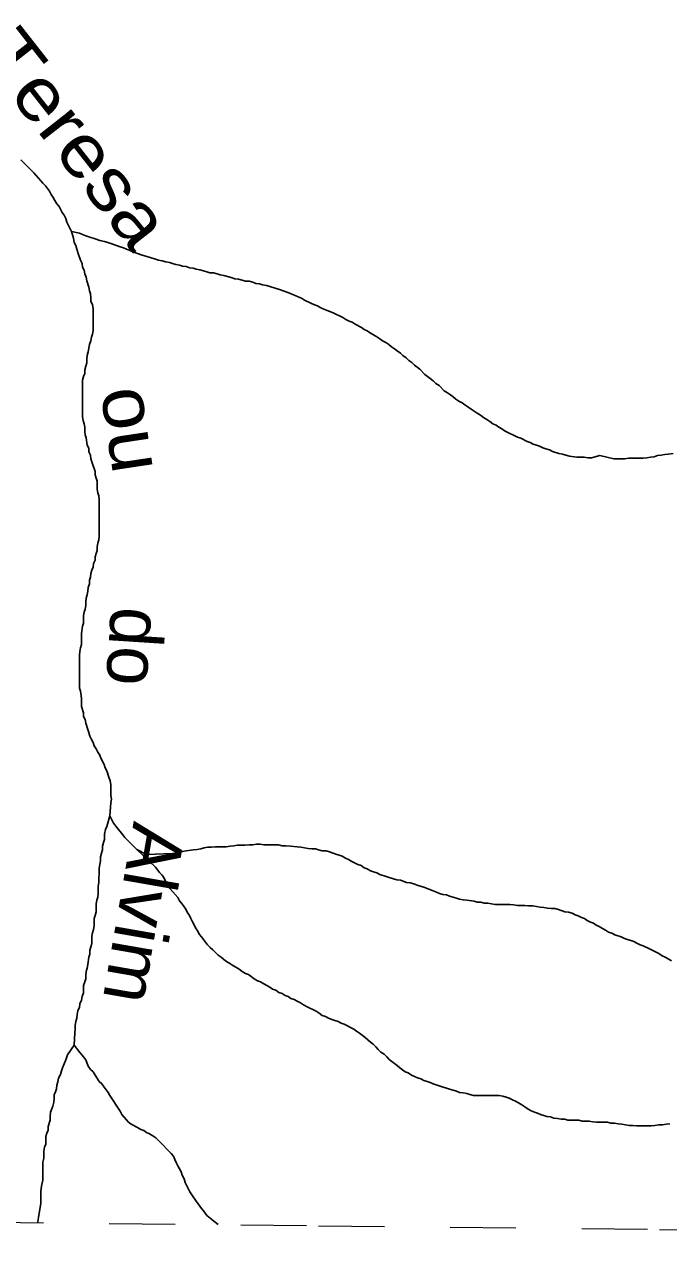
# Model space of a CAD drawing. Extents: x 652.3 to 678, y 7316.9 to 7344.9.
# Drawn here: x 654.95 to 655.929, y 7317.177 to 7319.032 of the extents above; entities that cross this region are included whole.
import ezdxf
from ezdxf.enums import TextEntityAlignment as Align

# ---------------------------------------------------------------- set-up
doc = ezdxf.new("R2010")
doc.units = 0
doc.header["$LTSCALE"] = 0.032
doc.linetypes.add('SHORT_DASHED', pattern=[2.7, 1.5, -1.2])
doc.layers.add('53', color=7, linetype='SHORT_DASHED', lineweight=13)
doc.layers.add('7', color=7, linetype='Continuous', lineweight=25)
doc.layers.add('61', color=7, linetype='Continuous')

msp = doc.modelspace()

# ---------------------------------------------------------------- linework, layer by layer
at = {"layer": '53'}
msp.add_lwpolyline([(652.2883, 7317.2399), (652.8064, 7317.2343), (653.3245, 7317.2287), (653.8426, 7317.2231), (654.3606, 7317.2174), (654.8787, 7317.2118), (655.3968, 7317.2061), (655.9148, 7317.2004), (656.4329, 7317.1947), (656.951, 7317.189), (657.4691, 7317.1832), (657.9871, 7317.1774)], dxfattribs=at)
at = {"layer": '7'}
msp.add_line((655.2349, 7317.2151), (655.2444, 7317.2078), dxfattribs=at)
for points in [[(655.0214, 7318.7168), (655.0142, 7318.7312), (655.0126, 7318.7367), (655.0102, 7318.7415), (655.007, 7318.7455), (655.0023, 7318.755), (654.9991, 7318.759), (654.9959, 7318.7638), (654.9935, 7318.7686), (654.9903, 7318.7733), (654.9879, 7318.7781), (654.9816, 7318.7861), (654.9776, 7318.7901), (654.9744, 7318.794), (654.9712, 7318.798), (654.9673, 7318.802), (654.9641, 7318.806), (654.9442, 7318.8259)], [(655.0214, 7318.7168), (655.0333, 7318.7145), (655.0381, 7318.7121), (655.0428, 7318.7105), (655.0476, 7318.7089), (655.0572, 7318.7057), (655.0643, 7318.7033), (655.0715, 7318.7017), (655.0763, 7318.7001), (655.081, 7318.6985), (655.0954, 7318.6938), (655.1001, 7318.6922), (655.1049, 7318.6898), (655.1097, 7318.6882), (655.1145, 7318.6858), (655.1288, 7318.681), (655.1344, 7318.6795), (655.1487, 7318.6747), (655.1534, 7318.6731), (655.159, 7318.6723), (655.1646, 7318.6707), (655.1702, 7318.6699), (655.1749, 7318.6683), (655.1797, 7318.6667), (655.1853, 7318.6659), (655.19, 7318.6643), (655.1956, 7318.6635), (655.2004, 7318.6619), (655.206, 7318.6612), (655.2107, 7318.6596), (655.2163, 7318.6588), (655.2219, 7318.6572), (655.2267, 7318.6556), (655.2314, 7318.654), (655.237, 7318.654), (655.2426, 7318.6524), (655.2473, 7318.6508), (655.2529, 7318.65)], [(655.0214, 7318.7168), (655.0245, 7318.7065), (655.0253, 7318.7001), (655.0277, 7318.6954), (655.0293, 7318.6898), (655.0317, 7318.6818), (655.0349, 7318.6731), (655.0373, 7318.6683), (655.0381, 7318.6627), (655.0405, 7318.658), (655.0413, 7318.6524), (655.0436, 7318.6476), (655.0444, 7318.6421), (655.0476, 7318.6325), (655.0484, 7318.6269), (655.05, 7318.6222)], [(655.2529, 7318.65), (655.264, 7318.6468), (655.2696, 7318.6452), (655.2752, 7318.6444), (655.2808, 7318.6428), (655.2855, 7318.6413), (655.2911, 7318.6413), (655.2967, 7318.6397), (655.3014, 7318.6381), (655.307, 7318.6373), (655.3118, 7318.6357), (655.3174, 7318.6349), (655.3229, 7318.6333), (655.3325, 7318.6301), (655.3373, 7318.6285), (655.3516, 7318.6238), (655.3563, 7318.6214), (655.3611, 7318.6198), (655.3659, 7318.6174), (655.3707, 7318.6158), (655.3754, 7318.6126), (655.385, 7318.6078), (655.3906, 7318.6055), (655.3953, 7318.6039), (655.4001, 7318.6007), (655.4049, 7318.5991), (655.4097, 7318.5967), (655.4192, 7318.5935), (655.4335, 7318.5864), (655.4383, 7318.5832), (655.4431, 7318.5808), (655.4479, 7318.5792), (655.4526, 7318.576), (655.4622, 7318.5712), (655.4662, 7318.5681), (655.4709, 7318.5657), (655.4757, 7318.5625), (655.4805, 7318.5601), (655.4852, 7318.5569), (655.49, 7318.5537), (655.494, 7318.5505), (655.4988, 7318.5482), (655.5036, 7318.545), (655.5075, 7318.5418), (655.5123, 7318.5386), (655.5163, 7318.5354), (655.5211, 7318.5322), (655.525, 7318.5283), (655.5298, 7318.5251), (655.5338, 7318.5211), (655.5386, 7318.5179), (655.5425, 7318.5139), (655.5465, 7318.5108), (655.5505, 7318.5076), (655.5585, 7318.4996), (655.5624, 7318.4964), (655.5664, 7318.4933), (655.5712, 7318.4901), (655.5752, 7318.4861), (655.5799, 7318.4829), (655.5879, 7318.475), (655.5927, 7318.4718), (655.5974, 7318.4686), (655.6014, 7318.4654), (655.6054, 7318.4622), (655.6102, 7318.459), (655.6149, 7318.4567), (655.6189, 7318.4535), (655.6237, 7318.4503), (655.6285, 7318.4471), (655.6332, 7318.4439), (655.638, 7318.4407), (655.6428, 7318.4376), (655.6476, 7318.4344), (655.6523, 7318.4312), (655.6571, 7318.428), (655.6619, 7318.4248), (655.6667, 7318.4224), (655.6706, 7318.4193), (655.6754, 7318.4169), (655.6802, 7318.4137), (655.6993, 7318.4041), (655.7041, 7318.4026), (655.7136, 7318.3978), (655.7184, 7318.3962), (655.7232, 7318.3938), (655.7279, 7318.3922), (655.7327, 7318.3906), (655.7375, 7318.3882), (655.7423, 7318.3866), (655.7478, 7318.385), (655.7526, 7318.3827), (655.7621, 7318.3795), (655.7677, 7318.3787), (655.7725, 7318.3771), (655.7781, 7318.3755), (655.7892, 7318.3739), (655.8003, 7318.3739), (655.8059, 7318.3731), (655.8115, 7318.3731), (655.8242, 7318.3763)], [(655.05, 7318.6222), (655.0508, 7318.6166), (655.0508, 7318.611), (655.0532, 7318.6055), (655.054, 7318.5999), (655.054, 7318.5665), (655.0532, 7318.5609), (655.0516, 7318.5561), (655.0508, 7318.5505), (655.0484, 7318.545), (655.0476, 7318.5394), (655.0468, 7318.5338), (655.0452, 7318.5283), (655.0444, 7318.5227), (655.0444, 7318.5171), (655.0428, 7318.5124), (655.0413, 7318.5068), (655.0413, 7318.5012), (655.0397, 7318.4964), (655.0381, 7318.4909), (655.0381, 7318.4352), (655.0389, 7318.4296), (655.0405, 7318.4248), (655.0413, 7318.4193), (655.0413, 7318.4137), (655.0421, 7318.4081), (655.0436, 7318.4033), (655.0452, 7318.3922), (655.0476, 7318.3874), (655.0476, 7318.3819), (655.05, 7318.3771), (655.0508, 7318.3715), (655.0524, 7318.3667), (655.0572, 7318.3524), (655.0572, 7318.3469), (655.0588, 7318.3421), (655.0604, 7318.3373), (655.0604, 7318.3254), (655.0611, 7318.3198), (655.0627, 7318.315), (655.0635, 7318.3095), (655.0635, 7318.2538), (655.0627, 7318.2482), (655.0611, 7318.2434), (655.0604, 7318.2378), (655.0604, 7318.2323), (655.0588, 7318.2275), (655.0572, 7318.2227), (655.0572, 7318.2172), (655.0548, 7318.2124), (655.054, 7318.2068), (655.0524, 7318.202), (655.0508, 7318.1973), (655.05, 7318.1917), (655.0484, 7318.1869), (655.0484, 7318.1813), (655.0468, 7318.1758), (655.046, 7318.1702), (655.0452, 7318.1646), (655.0436, 7318.1599), (655.0428, 7318.1543), (655.0428, 7318.1487), (655.0421, 7318.1432), (655.0405, 7318.1384), (655.0397, 7318.1328), (655.0397, 7318.1217), (655.0381, 7318.1169), (655.0365, 7318.1058), (655.0365, 7318.0891), (655.0349, 7318.0843), (655.0341, 7318.0787), (655.0333, 7318.0731), (655.0333, 7318.023), (655.0349, 7318.0182), (655.0357, 7318.0119), (655.0365, 7318.0063), (655.0365, 7317.9952), (655.0397, 7317.9856), (655.0397, 7317.98), (655.0421, 7317.9753), (655.0428, 7317.9697), (655.046, 7317.9601), (655.0476, 7317.9554), (655.0492, 7317.9498), (655.0516, 7317.945), (655.054, 7317.9403), (655.0556, 7317.9355), (655.0588, 7317.9307), (655.0611, 7317.9259), (655.0643, 7317.9212), (655.0659, 7317.9164), (655.0707, 7317.9068), (655.0723, 7317.9021), (655.0747, 7317.8973), (655.0779, 7317.8877), (655.0802, 7317.8822), (655.081, 7317.8766), (655.081, 7317.8599), (655.0818, 7317.8543), (655.081, 7317.8488), (655.0794, 7317.8289)], [(655.8242, 7318.3763), (655.8457, 7318.3715), (655.8513, 7318.3715), (655.8568, 7318.3715), (655.8624, 7318.3715), (655.868, 7318.3723), (655.8735, 7318.3723), (655.8791, 7318.3723), (655.8847, 7318.3723), (655.8903, 7318.3723), (655.8958, 7318.3731), (655.9014, 7318.3739), (655.907, 7318.3747), (655.9117, 7318.3763), (655.9173, 7318.3771), (655.9229, 7318.3779), (655.9284, 7318.3787), (655.9356, 7318.3795)], [(655.0253, 7317.4803), (655.0261, 7317.4994), (655.0269, 7317.505), (655.0269, 7317.5106), (655.0277, 7317.5162), (655.0293, 7317.5217), (655.0301, 7317.5273), (655.0309, 7317.5329), (655.0333, 7317.5376), (655.0341, 7317.5432), (655.0365, 7317.5488), (655.0373, 7317.5543), (655.0397, 7317.5599), (655.0397, 7317.5711), (655.0413, 7317.5766), (655.0428, 7317.5814), (655.0428, 7317.587), (655.0436, 7317.5925), (655.0452, 7317.5973), (655.046, 7317.6029), (655.0476, 7317.614), (655.0492, 7317.6188), (655.0492, 7317.6244), (655.0508, 7317.6299), (655.0524, 7317.6347), (655.0524, 7317.6459), (655.0532, 7317.6514), (655.0548, 7317.6562), (655.0556, 7317.6618), (655.0556, 7317.6729), (655.0572, 7317.6777), (655.0588, 7317.6832), (655.0588, 7317.6952), (655.0596, 7317.7008), (655.0611, 7317.7055), (655.0619, 7317.7111), (655.0619, 7317.7222), (655.0627, 7317.7278), (655.0627, 7317.7334), (655.0635, 7317.7421), (655.0635, 7317.7493), (655.0651, 7317.7604), (655.0651, 7317.7668), (655.0667, 7317.7724), (655.0683, 7317.7771), (655.0683, 7317.7827), (655.0699, 7317.7883), (655.0715, 7317.7931), (655.0715, 7317.801), (655.0731, 7317.8082), (655.0747, 7317.8129), (655.0794, 7317.8289)], [(655.0794, 7317.8289), (655.085, 7317.8177), (655.0906, 7317.8106), (655.0993, 7317.8002), (655.1025, 7317.7962), (655.1057, 7317.7923), (655.1208, 7317.7779)], [(655.1208, 7317.7779), (655.1208, 7317.7779), (655.1351, 7317.77), (655.1351, 7317.77), (655.1749, 7317.7716)], [(655.1208, 7317.7779), (655.1487, 7317.7509), (655.155, 7317.7429), (655.159, 7317.7389), (655.1622, 7317.7342), (655.1678, 7317.7222), (655.1829, 7317.7047), (655.1853, 7317.7), (655.1885, 7317.696), (655.1916, 7317.692), (655.1948, 7317.6872), (655.1972, 7317.6825), (655.2004, 7317.6777), (655.2028, 7317.6729), (655.2052, 7317.6681), (655.2076, 7317.6634), (655.2099, 7317.6586), (655.2131, 7317.6538), (655.2155, 7317.649), (655.2187, 7317.6451), (655.2219, 7317.6411), (655.2251, 7317.6371), (655.2282, 7317.6331), (655.2322, 7317.6291), (655.2362, 7317.6252), (655.2402, 7317.6212), (655.2442, 7317.6172), (655.2489, 7317.614), (655.2529, 7317.6108), (655.2569, 7317.6077), (655.2617, 7317.6045), (655.2664, 7317.6013), (655.2712, 7317.5989), (655.276, 7317.5957), (655.2808, 7317.5925), (655.2855, 7317.5894), (655.2903, 7317.5878), (655.2943, 7317.5846), (655.2991, 7317.5814), (655.3038, 7317.5782), (655.3086, 7317.5766), (655.3134, 7317.5734), (655.3182, 7317.5711), (655.3229, 7317.5687), (655.3269, 7317.5655), (655.3317, 7317.5639), (655.3365, 7317.5607), (655.3412, 7317.5591), (655.346, 7317.5559), (655.3508, 7317.5543), (655.3548, 7317.5512), (655.3595, 7317.5496), (655.3643, 7317.5472), (655.3691, 7317.5448), (655.3739, 7317.5416), (655.3786, 7317.5392), (655.3834, 7317.5368), (655.3882, 7317.5345), (655.3929, 7317.5321), (655.3977, 7317.5289), (655.4025, 7317.5257), (655.4073, 7317.5241), (655.412, 7317.5217), (655.4168, 7317.5193), (655.4216, 7317.5177), (655.4264, 7317.5162), (655.4311, 7317.5138), (655.4359, 7317.5122), (655.4407, 7317.5098), (655.4455, 7317.5074), (655.4502, 7317.505), (655.4542, 7317.5018), (655.459, 7317.4986), (655.463, 7317.4955), (655.4677, 7317.4923), (655.4717, 7317.4883), (655.4757, 7317.4851), (655.4797, 7317.4819), (655.4837, 7317.478), (655.4876, 7317.474), (655.4916, 7317.47), (655.4964, 7317.4668), (655.5004, 7317.4628), (655.5043, 7317.4589), (655.5083, 7317.4557), (655.5123, 7317.4525), (655.5163, 7317.4493), (655.5203, 7317.4461), (655.5242, 7317.443), (655.5282, 7317.4398), (655.533, 7317.4382), (655.5378, 7317.435), (655.5425, 7317.4326), (655.5473, 7317.431), (655.5521, 7317.4294)], [(655.1749, 7317.7716), (655.1845, 7317.7732), (655.19, 7317.7748), (655.1956, 7317.7755), (655.2068, 7317.7771), (655.2123, 7317.7779), (655.2179, 7317.7787), (655.2227, 7317.7803), (655.2282, 7317.7811), (655.2338, 7317.7811), (655.2394, 7317.7819), (655.2561, 7317.7819), (655.2625, 7317.7827), (655.268, 7317.7835), (655.2736, 7317.7843), (655.2847, 7317.7843), (655.2911, 7317.7851), (655.2967, 7317.7851), (655.3022, 7317.7859), (655.3078, 7317.7859), (655.3134, 7317.7851), (655.3357, 7317.7851), (655.3412, 7317.7835), (655.3468, 7317.7835), (655.354, 7317.7827), (655.3643, 7317.7819), (655.3699, 7317.7811), (655.381, 7317.7795), (655.3866, 7317.7787), (655.3922, 7317.7787), (655.3969, 7317.7771), (655.4025, 7317.7755), (655.4081, 7317.7755), (655.4136, 7317.774), (655.4232, 7317.7708), (655.428, 7317.7692), (655.4327, 7317.7676), (655.4375, 7317.7644), (655.4423, 7317.7628), (655.4471, 7317.7596), (655.4566, 7317.7549), (655.4614, 7317.7533), (655.4662, 7317.7501), (655.4709, 7317.7485), (655.4757, 7317.7453), (655.4805, 7317.7437), (655.4852, 7317.7421), (655.49, 7317.7397), (655.4996, 7317.7366), (655.5043, 7317.735), (655.5155, 7317.7318), (655.5211, 7317.731), (655.5306, 7317.7278), (655.5362, 7317.727), (655.5417, 7317.7254), (655.5465, 7317.7238), (655.5513, 7317.7222), (655.5569, 7317.7206), (655.5616, 7317.7183), (655.5712, 7317.7151), (655.576, 7317.7127), (655.5807, 7317.7111), (655.5855, 7317.7095), (655.5911, 7317.7087), (655.5958, 7317.7071), (655.6014, 7317.7055), (655.611, 7317.7023), (655.6165, 7317.7015), (655.6221, 7317.7008), (655.6332, 7317.6992), (655.638, 7317.6976)], [(655.638, 7317.6976), (655.6436, 7317.6976), (655.6484, 7317.696), (655.6539, 7317.696), (655.6595, 7317.6952), (655.6651, 7317.6944), (655.6874, 7317.6944), (655.6929, 7317.6936), (655.6993, 7317.6928), (655.7104, 7317.6928), (655.716, 7317.692), (655.7224, 7317.692), (655.7335, 7317.6904), (655.7391, 7317.6896), (655.7446, 7317.6888), (655.7502, 7317.688), (655.7558, 7317.688), (655.7614, 7317.6864), (655.7709, 7317.6832), (655.7765, 7317.6825), (655.782, 7317.6809), (655.7868, 7317.6785), (655.7916, 7317.6769), (655.7964, 7317.6745), (655.8011, 7317.6729), (655.8051, 7317.6697), (655.8099, 7317.6673), (655.8147, 7317.6657), (655.8186, 7317.6626), (655.8234, 7317.661), (655.8282, 7317.6578), (655.833, 7317.6554), (655.8377, 7317.6522), (655.8425, 7317.6506), (655.8473, 7317.6482), (655.8568, 7317.6451), (655.8616, 7317.6427), (655.8664, 7317.6411), (655.8712, 7317.6395), (655.8759, 7317.6379), (655.8807, 7317.6355), (655.8855, 7317.6331), (655.8903, 7317.6315), (655.8998, 7317.6268), (655.9046, 7317.6244), (655.9141, 7317.6196), (655.9189, 7317.6164), (655.9237, 7317.614), (655.9284, 7317.6116), (655.9332, 7317.6085)], [(655.0253, 7317.4803), (655.015, 7317.466), (655.0126, 7317.4581), (655.0078, 7317.4461), (655.0062, 7317.4414), (655.0047, 7317.4358), (655.0015, 7317.4302), (655.0007, 7317.4247), (654.9991, 7317.4199), (654.9983, 7317.4143), (654.9967, 7317.4095), (654.9951, 7317.4048), (654.9951, 7317.3992), (654.9943, 7317.3936), (654.9927, 7317.388), (654.9895, 7317.3785), (654.9887, 7317.3721), (654.9887, 7317.3666), (654.9856, 7317.357), (654.9856, 7317.3514), (654.984, 7317.3467), (654.9824, 7317.3419), (654.9824, 7317.33), (654.98, 7317.3252), (654.9792, 7317.3196), (654.9792, 7317.3085), (654.9776, 7317.3029), (654.9776, 7317.2751), (654.976, 7317.2687), (654.9752, 7317.2631), (654.9744, 7317.2576), (654.9744, 7317.2401), (654.9736, 7317.2345), (654.9712, 7317.2186), (654.9703, 7317.2123), (654.9702, 7317.2119), (654.9703, 7317.2108)], [(655.0253, 7317.4803), (655.0341, 7317.4692), (655.0373, 7317.4652), (655.0428, 7317.4581), (655.0468, 7317.4485), (655.05, 7317.4437), (655.054, 7317.4398), (655.0572, 7317.435), (655.0635, 7317.4254), (655.0675, 7317.4215), (655.0707, 7317.4167), (655.0771, 7317.4087), (655.0794, 7317.404), (655.0826, 7317.3992), (655.0922, 7317.3849), (655.0954, 7317.3801), (655.0977, 7317.3753), (655.1041, 7317.3674), (655.1081, 7317.3634), (655.1121, 7317.3602), (655.1216, 7317.3554), (655.1264, 7317.3522), (655.1312, 7317.3507), (655.1351, 7317.3475), (655.1399, 7317.3459), (655.1447, 7317.3427), (655.1495, 7317.3395), (655.1534, 7317.3355), (655.1574, 7317.3316), (655.1694, 7317.3196), (655.1725, 7317.3156), (655.1765, 7317.3117), (655.1781, 7317.3069), (655.1805, 7317.3021), (655.1829, 7317.2973), (655.1877, 7317.2878), (655.1893, 7317.283), (655.1924, 7317.2774), (655.194, 7317.2719), (655.2012, 7317.2576), (655.2044, 7317.2528), (655.2107, 7317.2432), (655.2139, 7317.2393), (655.2171, 7317.2345), (655.2235, 7317.2265), (655.2267, 7317.2217), (655.2346, 7317.2154), (655.2349, 7317.2151)], [(655.5521, 7317.4294), (655.5569, 7317.427), (655.5616, 7317.4254), (655.5664, 7317.4239), (655.5712, 7317.4215), (655.5768, 7317.4199), (655.5815, 7317.4183), (655.5863, 7317.4167), (655.5911, 7317.4151), (655.5958, 7317.4135), (655.6014, 7317.4119), (655.6062, 7317.4103), (655.611, 7317.4087), (655.6165, 7317.4079), (655.6221, 7317.4071), (655.6269, 7317.4056), (655.6325, 7317.404), (655.638, 7317.404), (655.6436, 7317.404), (655.6492, 7317.404), (655.6547, 7317.404), (655.6603, 7317.404), (655.6659, 7317.404), (655.6714, 7317.404), (655.677, 7317.4032), (655.6818, 7317.4016), (655.6866, 7317.4), (655.6913, 7317.3976), (655.6961, 7317.3952), (655.7009, 7317.3928), (655.7057, 7317.3896), (655.7104, 7317.3865), (655.7152, 7317.3833), (655.72, 7317.3809), (655.7248, 7317.3785), (655.7295, 7317.3769), (655.7343, 7317.3753), (655.7391, 7317.3737), (655.7438, 7317.3721), (655.7494, 7317.3713), (655.7542, 7317.3697), (655.7598, 7317.369), (655.7653, 7317.3682), (655.7709, 7317.3682), (655.7757, 7317.3666), (655.7812, 7317.3666), (655.7868, 7317.3666), (655.7924, 7317.3666), (655.7972, 7317.365), (655.8027, 7317.365), (655.8083, 7317.365), (655.8139, 7317.3642), (655.8194, 7317.3634), (655.825, 7317.3634), (655.8306, 7317.3634), (655.8361, 7317.3634), (655.8409, 7317.3618), (655.8465, 7317.3618), (655.8521, 7317.361), (655.8576, 7317.3602), (655.8632, 7317.3594), (655.8688, 7317.3586), (655.8743, 7317.3586), (655.8799, 7317.3578), (655.8855, 7317.3578), (655.8911, 7317.3578), (655.8966, 7317.3578), (655.9022, 7317.3578), (655.9078, 7317.3586), (655.9133, 7317.3594), (655.9197, 7317.3594), (655.9253, 7317.3602), (655.9308, 7317.361)]]:
    msp.add_lwpolyline(points, dxfattribs=at)

# ---------------------------------------------------------------- texts
at = {"layer": '61'}
for s, rotation, width, p in [('Teresa', 308.111, 1.15, (654.9968, 7318.8337)), ('ou', 278.575, 1.1, (655.0749, 7318.4106)), ('Alvim', 260.122, 1.05, (655.0924, 7317.6867))]:
    msp.add_text(s, height=0.08, rotation=rotation, dxfattribs=dict(at, width=width)).set_placement(p, align=Align.CENTER)
msp.add_text('do', height=0.08, rotation=266.272, dxfattribs=at).set_placement((655.0776, 7318.0886), align=Align.CENTER)

doc.saveas('drawing.dxf')
